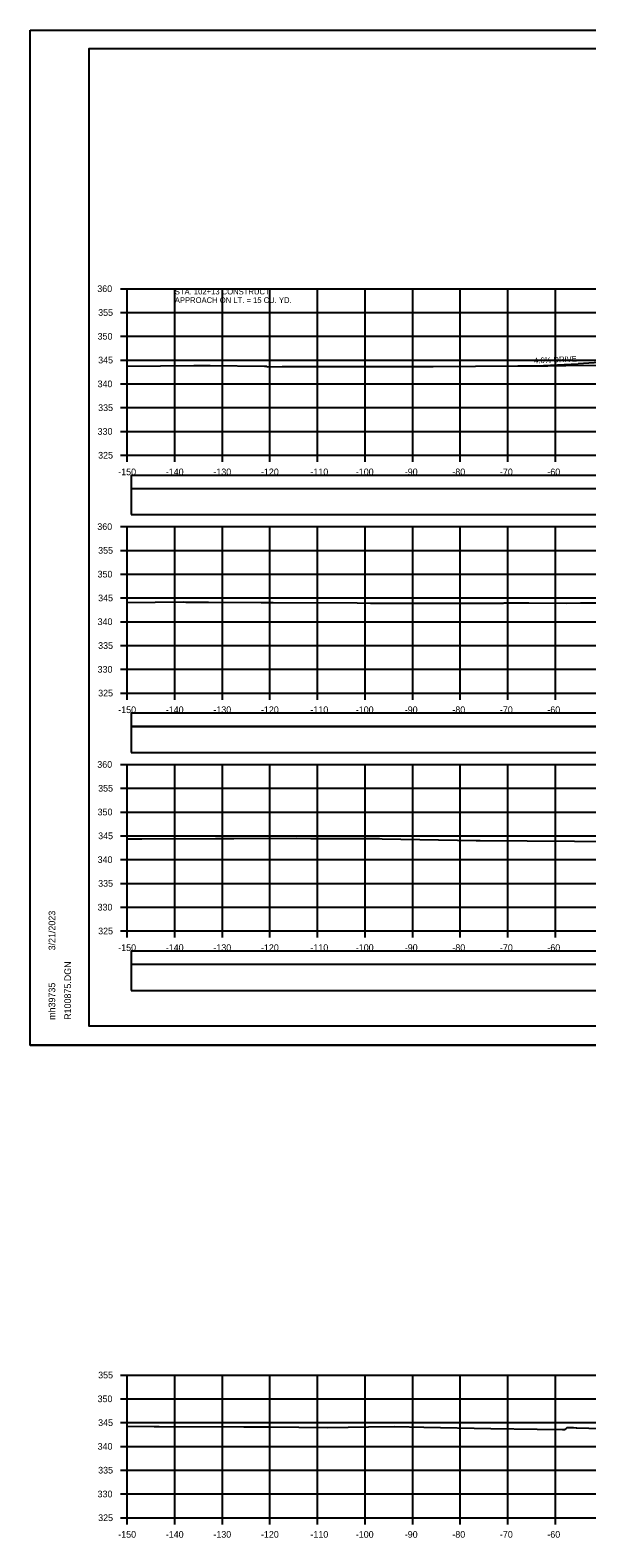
# Model space of a CAD drawing. Extents: x 1368122 to 1710785, y 373130 to 557566.
# Drawn here: x 1368518.5 to 1368635.5, y 373453.4 to 373770.3 of the extents above; entities that cross this region are included whole.
import ezdxf

# ---------------------------------------------------------------- set-up
doc = ezdxf.new("R2010")
doc.units = 0
for name, color, linetype in [('R_Alt Surface', 7, 'Continuous'), ('R_Axis', 7, 'Continuous'), ('R_Axis Annot', 7, 'Continuous'), ('R_Border', 7, 'Continuous'), ('R_Drive', 7, 'Continuous'), ('R_Exist Surface', 7, 'Continuous'), ('R_Grid', 7, 'Continuous'), ('R_No Plot', 7, 'Continuous'), ('R_Water Annot', 7, 'Continuous'), ('R_Xsect Elev', 7, 'Continuous')]:
    doc.layers.add(name, color=color, linetype=linetype)

msp = doc.modelspace()

# ---------------------------------------------------------------- linework, layer by layer
at = {"layer": 'R_Alt Surface'}
for points in [[(1368539.73, 373674.03), (1368838.03, 373674.03), (1368838.03, 373676.74), (1368539.73, 373676.74)], [(1368539.73, 373668.51), (1368838.03, 373668.51), (1368838.03, 373673.92), (1368539.73, 373673.92)], [(1368539.73, 373624.03), (1368838.03, 373624.03), (1368838.03, 373626.74), (1368539.73, 373626.74)], [(1368539.73, 373618.51), (1368838.03, 373618.51), (1368838.03, 373623.92), (1368539.73, 373623.92)], [(1368539.73, 373574.03), (1368838.03, 373574.03), (1368838.03, 373576.74), (1368539.73, 373576.74)], [(1368539.73, 373568.51), (1368838.03, 373568.51), (1368838.03, 373573.92), (1368539.73, 373573.92)]]:
    msp.add_lwpolyline(points, close=True, dxfattribs=at)
at = {"layer": 'R_Axis'}
for p, q in [((1368537.48, 373715.99), (1368538.88, 373715.99)), ((1368538.88, 373680.99), (1368538.88, 373715.99)), ((1368537.48, 373710.99), (1368538.88, 373710.99)), ((1368537.48, 373705.99), (1368538.88, 373705.99)), ((1368537.48, 373700.99), (1368538.88, 373700.99)), ((1368537.48, 373695.99), (1368538.88, 373695.99)), ((1368537.48, 373690.99), (1368538.88, 373690.99)), ((1368537.48, 373685.99), (1368538.88, 373685.99)), ((1368537.48, 373680.99), (1368538.88, 373680.99)), ((1368538.88, 373680.99), (1368838.88, 373680.99)), ((1368538.88, 373679.59), (1368538.88, 373680.99)), ((1368548.88, 373679.59), (1368548.88, 373680.99)), ((1368558.88, 373679.59), (1368558.88, 373680.99)), ((1368568.88, 373679.59), (1368568.88, 373680.99)), ((1368578.88, 373679.59), (1368578.88, 373680.99)), ((1368588.88, 373679.59), (1368588.88, 373680.99)), ((1368598.88, 373679.59), (1368598.88, 373680.99)), ((1368608.88, 373679.59), (1368608.88, 373680.99)), ((1368618.88, 373679.59), (1368618.88, 373680.99)), ((1368628.88, 373679.59), (1368628.88, 373680.99)), ((1368537.48, 373665.99), (1368538.88, 373665.99)), ((1368538.88, 373630.99), (1368538.88, 373665.99)), ((1368537.48, 373660.99), (1368538.88, 373660.99)), ((1368537.48, 373655.99), (1368538.88, 373655.99)), ((1368537.48, 373650.99), (1368538.88, 373650.99)), ((1368537.48, 373645.99), (1368538.88, 373645.99)), ((1368537.48, 373640.99), (1368538.88, 373640.99)), ((1368537.48, 373635.99), (1368538.88, 373635.99)), ((1368537.48, 373630.99), (1368538.88, 373630.99)), ((1368538.88, 373630.99), (1368838.88, 373630.99)), ((1368538.88, 373629.59), (1368538.88, 373630.99)), ((1368548.88, 373629.59), (1368548.88, 373630.99)), ((1368558.88, 373629.59), (1368558.88, 373630.99)), ((1368568.88, 373629.59), (1368568.88, 373630.99)), ((1368578.88, 373629.59), (1368578.88, 373630.99)), ((1368588.88, 373629.59), (1368588.88, 373630.99)), ((1368598.88, 373629.59), (1368598.88, 373630.99)), ((1368608.88, 373629.59), (1368608.88, 373630.99)), ((1368618.88, 373629.59), (1368618.88, 373630.99)), ((1368628.88, 373629.59), (1368628.88, 373630.99)), ((1368537.48, 373615.99), (1368538.88, 373615.99)), ((1368538.88, 373580.99), (1368538.88, 373615.99)), ((1368537.48, 373610.99), (1368538.88, 373610.99)), ((1368537.48, 373605.99), (1368538.88, 373605.99)), ((1368537.48, 373600.99), (1368538.88, 373600.99)), ((1368537.48, 373595.99), (1368538.88, 373595.99)), ((1368537.48, 373590.99), (1368538.88, 373590.99)), ((1368537.48, 373585.99), (1368538.88, 373585.99)), ((1368537.48, 373580.99), (1368538.88, 373580.99)), ((1368538.88, 373580.99), (1368838.88, 373580.99)), ((1368538.88, 373579.59), (1368538.88, 373580.99)), ((1368548.88, 373579.59), (1368548.88, 373580.99)), ((1368558.88, 373579.59), (1368558.88, 373580.99)), ((1368568.88, 373579.59), (1368568.88, 373580.99)), ((1368578.88, 373579.59), (1368578.88, 373580.99)), ((1368588.88, 373579.59), (1368588.88, 373580.99)), ((1368598.88, 373579.59), (1368598.88, 373580.99)), ((1368608.88, 373579.59), (1368608.88, 373580.99)), ((1368618.88, 373579.59), (1368618.88, 373580.99)), ((1368628.88, 373579.59), (1368628.88, 373580.99)), ((1368537.48, 373487.65), (1368538.88, 373487.65)), ((1368538.88, 373457.65), (1368538.88, 373487.65)), ((1368537.48, 373482.65), (1368538.88, 373482.65)), ((1368537.48, 373477.65), (1368538.88, 373477.65)), ((1368537.48, 373472.65), (1368538.88, 373472.65)), ((1368537.48, 373467.65), (1368538.88, 373467.65)), ((1368537.48, 373462.65), (1368538.88, 373462.65)), ((1368537.48, 373457.65), (1368538.88, 373457.65)), ((1368538.88, 373457.65), (1368838.88, 373457.65)), ((1368538.88, 373456.25), (1368538.88, 373457.65)), ((1368548.88, 373456.25), (1368548.88, 373457.65)), ((1368558.88, 373456.25), (1368558.88, 373457.65)), ((1368568.88, 373456.25), (1368568.88, 373457.65)), ((1368578.88, 373456.25), (1368578.88, 373457.65)), ((1368588.88, 373456.25), (1368588.88, 373457.65)), ((1368598.88, 373456.25), (1368598.88, 373457.65)), ((1368608.88, 373456.25), (1368608.88, 373457.65)), ((1368618.88, 373456.25), (1368618.88, 373457.65)), ((1368628.88, 373456.25), (1368628.88, 373457.65))]:
    msp.add_line(p, q, dxfattribs=at)
at = {"layer": 'R_Border'}
for p, q in [((1368530.88, 373766.45), (1368847.06, 373766.45)), ((1368530.88, 373560.99), (1368530.88, 373766.45)), ((1368530.88, 373560.99), (1368530.88, 373560.99)), ((1368847.06, 373560.99), (1368530.88, 373560.99))]:
    msp.add_line(p, q, dxfattribs=at)
at = {"layer": 'R_Drive'}
for p in [(1368624.88, 373699.79), (1368647.38, 373701.1)]:
    msp.add_line(p, (1368633.68, 373700.2), dxfattribs=at)
at = {"layer": 'R_Exist Surface'}
for points in [[(1368538.88, 373699.72), (1368552.87, 373699.86), (1368556.28, 373699.88), (1368567.76, 373699.72), (1368568.11, 373699.72), (1368568.32, 373699.58), (1368571.46, 373699.61), (1368588.04, 373699.61), (1368593.87, 373699.62), (1368603.2, 373699.62), (1368620.98, 373699.8), (1368624.15, 373699.81), (1368625.57, 373699.78), (1368627.27, 373699.81), (1368631.1, 373699.84), (1368649.61, 373699.97)], [(1368538.88, 373650.04), (1368550.62, 373650.15), (1368551.2, 373650.09), (1368555.95, 373650.07), (1368567.03, 373650.03), (1368569.53, 373650.04), (1368587.22, 373649.93), (1368590.02, 373649.9), (1368592.96, 373649.86), (1368603.66, 373649.89), (1368606.49, 373649.88), (1368617.9, 373649.92), (1368618.12, 373649.94), (1368618.6, 373649.93), (1368623.33, 373649.93), (1368631.24, 373649.89), (1368634.17, 373649.95), (1368638.58, 373649.98)], [(1368538.88, 373600.34), (1368541.93, 373600.35), (1368557.42, 373600.45), (1368561.3, 373600.43), (1368574.36, 373600.47), (1368577.48, 373600.46), (1368578.48, 373600.46), (1368591.9, 373600.4), (1368592.47, 373600.39), (1368612.25, 373599.99), (1368612.5, 373599.99), (1368612.78, 373599.98), (1368613.1, 373599.99), (1368642.78, 373599.83)], [(1368538.88, 373476.88), (1368544.57, 373476.83), (1368545.58, 373476.83), (1368563.38, 373476.77), (1368568.83, 373476.74), (1368581.04, 373476.62), (1368589.62, 373476.77), (1368595.1, 373476.81), (1368601.25, 373476.72), (1368615.34, 373476.42), (1368625.06, 373476.24), (1368630.39, 373476.18), (1368630.78, 373476.21), (1368630.96, 373476.24), (1368631.06, 373476.34), (1368631.36, 373476.64), (1368631.44, 373476.64), (1368631.66, 373476.64), (1368631.68, 373476.64), (1368632.68, 373476.6), (1368633.28, 373476.58), (1368633.39, 373476.57), (1368640.93, 373476.35)]]:
    msp.add_lwpolyline(points, dxfattribs=at)
at = {"layer": 'R_Grid'}
for p, q in [((1368538.88, 373715.99), (1368838.88, 373715.99)), ((1368538.88, 373680.99), (1368538.88, 373715.99)), ((1368548.88, 373680.99), (1368548.88, 373715.99)), ((1368558.88, 373680.99), (1368558.88, 373715.99)), ((1368568.88, 373680.99), (1368568.88, 373715.99)), ((1368578.88, 373680.99), (1368578.88, 373715.99)), ((1368588.88, 373680.99), (1368588.88, 373715.99)), ((1368598.88, 373680.99), (1368598.88, 373715.99)), ((1368608.88, 373680.99), (1368608.88, 373715.99)), ((1368618.88, 373680.99), (1368618.88, 373715.99)), ((1368628.88, 373680.99), (1368628.88, 373715.99)), ((1368538.88, 373710.99), (1368838.88, 373710.99)), ((1368538.88, 373705.99), (1368838.88, 373705.99)), ((1368538.88, 373700.99), (1368838.88, 373700.99)), ((1368538.88, 373695.99), (1368838.88, 373695.99)), ((1368538.88, 373690.99), (1368838.88, 373690.99)), ((1368538.88, 373685.99), (1368838.88, 373685.99)), ((1368538.88, 373680.99), (1368838.88, 373680.99)), ((1368538.88, 373665.99), (1368838.88, 373665.99)), ((1368538.88, 373630.99), (1368538.88, 373665.99)), ((1368548.88, 373630.99), (1368548.88, 373665.99)), ((1368558.88, 373630.99), (1368558.88, 373665.99)), ((1368568.88, 373630.99), (1368568.88, 373665.99)), ((1368578.88, 373630.99), (1368578.88, 373665.99)), ((1368588.88, 373630.99), (1368588.88, 373665.99)), ((1368598.88, 373630.99), (1368598.88, 373665.99)), ((1368608.88, 373630.99), (1368608.88, 373665.99)), ((1368618.88, 373630.99), (1368618.88, 373665.99)), ((1368628.88, 373630.99), (1368628.88, 373665.99)), ((1368538.88, 373660.99), (1368838.88, 373660.99)), ((1368538.88, 373655.99), (1368838.88, 373655.99)), ((1368538.88, 373650.99), (1368838.88, 373650.99)), ((1368538.88, 373645.99), (1368838.88, 373645.99)), ((1368538.88, 373640.99), (1368838.88, 373640.99)), ((1368538.88, 373635.99), (1368838.88, 373635.99)), ((1368538.88, 373630.99), (1368838.88, 373630.99)), ((1368538.88, 373615.99), (1368838.88, 373615.99)), ((1368538.88, 373580.99), (1368538.88, 373615.99)), ((1368548.88, 373580.99), (1368548.88, 373615.99)), ((1368558.88, 373580.99), (1368558.88, 373615.99)), ((1368568.88, 373580.99), (1368568.88, 373615.99)), ((1368578.88, 373580.99), (1368578.88, 373615.99)), ((1368588.88, 373580.99), (1368588.88, 373615.99)), ((1368598.88, 373580.99), (1368598.88, 373615.99)), ((1368608.88, 373580.99), (1368608.88, 373615.99)), ((1368618.88, 373580.99), (1368618.88, 373615.99)), ((1368628.88, 373580.99), (1368628.88, 373615.99)), ((1368538.88, 373610.99), (1368838.88, 373610.99)), ((1368538.88, 373605.99), (1368838.88, 373605.99)), ((1368538.88, 373600.99), (1368838.88, 373600.99)), ((1368538.88, 373595.99), (1368838.88, 373595.99)), ((1368538.88, 373590.99), (1368838.88, 373590.99)), ((1368538.88, 373585.99), (1368838.88, 373585.99)), ((1368538.88, 373580.99), (1368838.88, 373580.99)), ((1368538.88, 373487.65), (1368838.88, 373487.65)), ((1368538.88, 373457.65), (1368538.88, 373487.65)), ((1368548.88, 373457.65), (1368548.88, 373487.65)), ((1368558.88, 373457.65), (1368558.88, 373487.65)), ((1368568.88, 373457.65), (1368568.88, 373487.65)), ((1368578.88, 373457.65), (1368578.88, 373487.65)), ((1368588.88, 373457.65), (1368588.88, 373487.65)), ((1368598.88, 373457.65), (1368598.88, 373487.65)), ((1368608.88, 373457.65), (1368608.88, 373487.65)), ((1368618.88, 373457.65), (1368618.88, 373487.65)), ((1368628.88, 373457.65), (1368628.88, 373487.65)), ((1368538.88, 373482.65), (1368838.88, 373482.65)), ((1368538.88, 373477.65), (1368838.88, 373477.65)), ((1368538.88, 373472.65), (1368838.88, 373472.65)), ((1368538.88, 373467.65), (1368838.88, 373467.65)), ((1368538.88, 373462.65), (1368838.88, 373462.65)), ((1368538.88, 373457.65), (1368838.88, 373457.65))]:
    msp.add_line(p, q, dxfattribs=at)
at = {"layer": 'R_No Plot'}
for p, q in [((1368518.48, 373770.34), (1368851.81, 373770.34)), ((1368518.48, 373557.01), (1368851.81, 373557.01))]:
    msp.add_line(p, q, dxfattribs=at)
for points in [[(1368518.47, 373770.34), (1368851.81, 373770.34), (1368851.81, 373557), (1368518.47, 373557)], [(1368764.8, 373766.45), (1368784.42, 373766.45), (1368784.42, 373756.57), (1368800.53, 373756.57), (1368823.73, 373756.57), (1368823.85, 373728.41), (1368847.06, 373728.41), (1368847.06, 373560.99), (1368530.88, 373560.99), (1368530.88, 373766.45)]]:
    msp.add_lwpolyline(points, close=True, dxfattribs=at)

# ---------------------------------------------------------------- texts
at = {"layer": 'R_Axis Annot'}
for s, p in [('360', (1368532.59, 373715.29)), ('355', (1368532.77, 373710.29)), ('350', (1368532.65, 373705.29)), ('345', (1368532.77, 373700.29)), ('340', (1368532.65, 373695.29)), ('335', (1368532.77, 373690.29)), ('330', (1368532.65, 373685.29)), ('325', (1368532.77, 373680.29)), ('-150', (1368536.99, 373676.79)), ('-140', (1368546.99, 373676.79)), ('-130', (1368556.99, 373676.79)), ('-120', (1368566.99, 373676.79)), ('-110', (1368577.39, 373676.79)), ('-100', (1368586.93, 373676.79)), ('-90', (1368597.22, 373676.79)), ('-80', (1368607.22, 373676.79)), ('-70', (1368617.22, 373676.79)), ('-60', (1368627.19, 373676.79)), ('360', (1368532.59, 373665.29)), ('355', (1368532.77, 373660.29)), ('350', (1368532.65, 373655.29)), ('345', (1368532.77, 373650.29)), ('340', (1368532.65, 373645.29)), ('335', (1368532.77, 373640.29)), ('330', (1368532.65, 373635.29)), ('325', (1368532.77, 373630.29)), ('-150', (1368536.99, 373626.79)), ('-140', (1368546.99, 373626.79)), ('-130', (1368556.99, 373626.79)), ('-120', (1368566.99, 373626.79)), ('-110', (1368577.39, 373626.79)), ('-100', (1368586.93, 373626.79)), ('-90', (1368597.22, 373626.79)), ('-80', (1368607.22, 373626.79)), ('-70', (1368617.22, 373626.79)), ('-60', (1368627.19, 373626.79)), ('360', (1368532.59, 373615.29)), ('355', (1368532.77, 373610.29)), ('350', (1368532.65, 373605.29)), ('345', (1368532.77, 373600.29)), ('340', (1368532.65, 373595.29)), ('335', (1368532.77, 373590.29)), ('330', (1368532.65, 373585.29)), ('325', (1368532.77, 373580.29)), ('-150', (1368536.99, 373576.79)), ('-140', (1368546.99, 373576.79)), ('-130', (1368556.99, 373576.79)), ('-120', (1368566.99, 373576.79)), ('-110', (1368577.39, 373576.79)), ('-100', (1368586.93, 373576.79)), ('-90', (1368597.22, 373576.79)), ('-80', (1368607.22, 373576.79)), ('-70', (1368617.22, 373576.79)), ('-60', (1368627.19, 373576.79)), ('355', (1368532.77, 373486.95)), ('350', (1368532.65, 373481.95)), ('345', (1368532.77, 373476.95)), ('340', (1368532.65, 373471.95)), ('335', (1368532.77, 373466.95)), ('330', (1368532.65, 373461.95)), ('325', (1368532.77, 373456.95)), ('-150', (1368536.99, 373453.45)), ('-140', (1368546.99, 373453.45)), ('-130', (1368556.99, 373453.45)), ('-120', (1368566.99, 373453.45)), ('-110', (1368577.39, 373453.45)), ('-100', (1368586.93, 373453.45)), ('-90', (1368597.22, 373453.45)), ('-80', (1368607.22, 373453.45)), ('-70', (1368617.22, 373453.45)), ('-60', (1368627.19, 373453.45))]:
    msp.add_text(s, height=1.4, dxfattribs=at).set_placement(p)
at = {"layer": 'R_Border'}
for s, p in [('3/21/2023', (1368523.75, 373576.91)), ('R100875.DGN', (1368527.07, 373562.31)), ('mh39735', (1368523.75, 373562.31))]:
    msp.add_text(s, height=1.4, rotation=90, dxfattribs=at).set_placement(p)
at = {"layer": 'R_Water Annot'}
for s, p in [('STA. 102+13 CONSTRUCT', (1368548.88, 373714.79)), ('APPROACH ON LT. = 15 CU. YD.', (1368548.88, 373712.99))]:
    msp.add_text(s, height=1.2, dxfattribs=at).set_placement(p)
at = {"layer": 'R_Xsect Elev'}
msp.add_text('4.6% DRIVE', height=1.2, rotation=2.6337, dxfattribs=at).set_placement((1368624.4, 373700.27))

doc.saveas('drawing.dxf')
